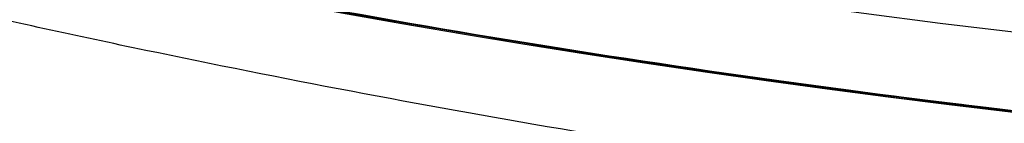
# Model space of a CAD drawing. Header units: millimetres. Extents: x -1649 to 240, y -242 to 238.
# Tile 400 of 656: x -4.213 to -2.415, y -22.277 to -22.088. Entities that reach past the tile are written whole.
import ezdxf

# ---------------------------------------------------------------- set-up
doc = ezdxf.new("R2010")
doc.units = ezdxf.units.MM
for name, color, linetype, true_color in [('BOMBILLA', 7, 'Continuous', 0xfff700), ('NEGRO', 7, 'Continuous', 0x292828), ('PANTALLA', 7, 'Continuous', 0xffffff)]:
    doc.layers.add(name, color=color, linetype=linetype, true_color=true_color)

# ---------------------------------------------------------------- blocks, each defined once
blk = doc.blocks.new('DOME M 29914')
at = {"layer": 'BOMBILLA', "extrusion": (0, 0, -1)}
blk.add_arc((-12.50152331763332, -0.01811837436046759, -330.6345638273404), 24.05871559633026, 180.8118392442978, 0.8118392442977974, dxfattribs=at)
at = {"layer": 'NEGRO', "extrusion": (0, 0, -1)}
for centre, radius, start, end in [((-12.49999999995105, -1.341600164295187e-10, -253.25), 211.4999999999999, 292.5907274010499, 112.5907273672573), ((-12.49999999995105, -1.341600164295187e-10, -253.5), 210, 329.857864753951, 149.8578647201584), ((-12.49999999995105, -1.341600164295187e-10, -253.25), 210.4999999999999, 292.5907274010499, 112.5907273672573), ((-12.49999999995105, -1.341600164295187e-10, -253.5), 206, 329.857864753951, 149.8578647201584), ((-12.49999999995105, -1.341600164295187e-10, -247), 199.5, 292.5907274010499, 112.5907273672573), ((-12.49999999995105, -1.341500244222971e-10, -258.5), 211.5, 292.590727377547, 112.5907273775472), ((-12.49999999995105, -1.341506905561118e-10, -248), 210.5, 292.590727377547, 112.5907273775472), ((-12.49999999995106, -1.341466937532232e-10, -258.4999999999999), 210.5, 292.5907273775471, 112.5907273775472), ((-12.49999999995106, -1.341513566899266e-10, -247.5), 199.5, 292.5907273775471, 112.5907273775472), ((-12.49999999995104, -1.341606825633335e-10, -259.5), 210, 329.8578647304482, 149.8578647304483), ((-12.49999999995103, -1.341431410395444e-10, -259.5), 206, 329.8578647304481, 149.8578647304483), ((-12.49999999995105, -1.341600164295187e-10, -253.25), 211.4999999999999, 112.5907273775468, 292.5907274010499), ((-12.49999999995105, -1.341950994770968e-10, -248), 211.5, 112.5907273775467, 292.5907273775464), ((-12.49999999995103, -1.341977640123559e-10, -258.4999999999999), 211.5, 112.5907273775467, 292.5907273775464), ((-12.49999999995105, -1.341600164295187e-10, -253.25), 210.4999999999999, 112.5907273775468, 292.5907274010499), ((-12.49999999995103, -1.341911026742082e-10, -258.5), 210.5, 112.5907273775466, 292.5907273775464), ((-12.49999999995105, -1.341600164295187e-10, -247), 199.5, 112.5907273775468, 292.5907274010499), ((-12.49999999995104, -1.341873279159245e-10, -247.5), 199.5, 112.5907273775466, 292.5907273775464), ((-12.49999999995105, -1.341600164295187e-10, -253.5), 210, 149.8578647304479, 329.857864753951), ((-12.49999999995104, -1.341280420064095e-10, -259.5), 210, 149.8578647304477, 329.8578647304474), ((-12.49999999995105, -1.341600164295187e-10, -253.5), 206, 149.8578647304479, 329.857864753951), ((-12.49999999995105, -1.341633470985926e-10, -259.5), 206, 149.8578647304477, 329.8578647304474), ((-12.49999999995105, -1.341600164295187e-10, -265.119279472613), 28.40000000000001, 60.27582303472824, 240.2758230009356), ((-12.49999999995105, -1.341569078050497e-10, -265.619279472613), 26.30000000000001, 60.27582301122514, 240.2758230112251), ((-12.49999999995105, -1.341600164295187e-10, -264.369279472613), 26.30000000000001, 60.27582303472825, 240.2758230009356), ((-12.49999999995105, -1.341582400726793e-10, -267.119279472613), 28.40000000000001, 60.27582301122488, 240.2758230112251), ((-12.49999999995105, -1.341600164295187e-10, -265.119279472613), 28.40000000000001, 240.2758230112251, 60.27582303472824), ((-12.49999999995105, -1.3417089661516e-10, -267.119279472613), 28.4, 240.2758230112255, 60.27582301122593), ((-12.49999999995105, -1.341600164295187e-10, -264.369279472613), 26.30000000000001, 240.2758230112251, 60.27582303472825), ((-12.49999999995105, -1.341686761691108e-10, -265.619279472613), 26.3, 240.2758230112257, 60.27582301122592), ((-12.49999999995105, -1.341682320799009e-10, -275.919279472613), 23.1, 240.2758230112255, 60.27582301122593), ((-12.49999999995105, -1.341582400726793e-10, -256.5), 26, 227.962105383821, 47.96210538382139), ((-12.4999999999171, -7.470535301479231e-11, -275.919279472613), 21.85790949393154, 240.2758230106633, 60.27582301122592), ((-12.49999999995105, -1.341600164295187e-10, -273.571862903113), 20.59548659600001, 259.7877403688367, 60.27582302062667), ((-12.49999999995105, -1.341600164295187e-10, -267.568868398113), 20.59548659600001, 260.1318514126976, 60.27582303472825), ((-12.49999999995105, -1.341600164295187e-10, -270.867860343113), 20.59548659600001, 240.2758230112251, 60.27582303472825), ((-12.49999999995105, -1.341631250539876e-10, -252.7), 21.75, 227.962105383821, 47.9621053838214), ((-12.49999999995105, -1.341640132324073e-10, -252.7), 20.95, 227.962105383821, 47.9621053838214), ((-12.49999999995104, -1.341553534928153e-10, -221), 20.94999999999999, 227.9621053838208, 47.9621053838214), ((-12.49999999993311, -1.141173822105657e-10, -281.3), 19.1499999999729, 227.9621053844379, 47.9621053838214), ((-12.49999999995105, -1.341600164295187e-10, -278.271747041), 19.85, 240.4672693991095, 34.66480464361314), ((-12.49999999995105, -1.341600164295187e-10, -275.271747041), 19.85, 240.4672693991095, 34.66480464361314), ((-12.49999999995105, -1.341600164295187e-10, -272.271747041), 19.85, 240.4672693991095, 34.66480464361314), ((-12.49999999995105, -1.341600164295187e-10, -269.271747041), 19.85, 240.4672693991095, 34.66480464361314), ((-12.49999999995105, -1.341600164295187e-10, -266.271747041), 19.85, 240.4672693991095, 34.66480464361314), ((-12.49999999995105, -1.341600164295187e-10, -263.271747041), 19.85, 240.4672693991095, 34.66480464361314), ((-12.49999999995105, -1.341600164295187e-10, -260.271747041), 19.85, 240.4672693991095, 34.66480464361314), ((-12.49999999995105, -1.341600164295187e-10, -257.271747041), 19.85, 240.4672693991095, 34.66480464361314), ((-12.49999999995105, -1.341600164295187e-10, -254.271747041), 19.85, 240.4672693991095, 34.66480464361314), ((-12.49999999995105, -1.341600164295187e-10, -251.271747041), 19.85, 240.4672693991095, 34.66480464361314), ((-12.49999999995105, -1.341600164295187e-10, -248.271747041), 19.85, 240.4672693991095, 34.66480464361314), ((-12.49999999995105, -1.341600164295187e-10, -245.271747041), 19.85, 240.4672693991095, 34.66480464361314), ((-12.49999999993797, -1.262969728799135e-10, -242.3), 19.85000000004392, 237.220322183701, 30.95717537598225), ((-12.49999999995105, -1.341600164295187e-10, -258.5), 32.49999999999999, 179.8578647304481, 359.8578647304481), ((-12.49999999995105, -1.341600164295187e-10, -257.5), 32.49999999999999, 179.8578647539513, 359.8578647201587), ((-12.49999999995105, -1.341600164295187e-10, -258.4999999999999), 20.25, 179.8578647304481, 359.8578647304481), ((-12.49999999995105, -1.341600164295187e-10, -242.9861459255), 19.85, 227.9621053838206, 308.5412627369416), ((-12.49999999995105, -1.341600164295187e-10, -271.519279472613), 23.10000000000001, 271.3777590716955, 317.1738869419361), ((-12.49999999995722, -1.265829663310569e-10, -274.9192794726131), 20.59548659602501, 240.2758230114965, 309.1348829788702)]:
    blk.add_arc(centre, radius, start, end, dxfattribs=at)
at = {"layer": 'NEGRO'}
for centre, radius, start, end in [((12.49999999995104, -1.341891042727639e-10, 248), 211.5, 67.4092726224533, 247.4092726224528), ((12.49999999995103, -1.341704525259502e-10, 246.5), 210, 67.4092726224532, 247.4092726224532), ((12.49999999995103, -1.341822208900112e-10, 247.5), 210, 67.40927262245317, 210.1421352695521), ((12.49999999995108, -1.341893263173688e-10, 247.5), 210.0000000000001, 67.40927262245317, 210.1421352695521), ((12.49999999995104, -1.341498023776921e-10, 247.5), 206, 30.14213526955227, 210.1421352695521), ((12.49999999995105, -1.341773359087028e-10, 246.5), 199.5, 67.40927262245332, 247.4092726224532), ((12.49999999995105, -1.341449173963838e-10, 248), 210.5, 247.4092726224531, 67.4092726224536), ((12.49999999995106, -1.341553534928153e-10, 246.5), 210, 247.4092726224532, 67.4092726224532), ((12.49999999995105, -1.34168010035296e-10, 246.5), 199.5, 247.4092726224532, 67.4092726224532), ((12.49999999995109, -1.341751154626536e-10, 247.5), 210, 247.4092726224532, 30.14213526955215), ((12.49999999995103, -1.341253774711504e-10, 247.5), 210.0000000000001, 247.4092726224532, 30.14213526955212), ((12.49999999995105, -1.341600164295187e-10, 247.5), 206, 210.1421352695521, 30.14213526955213), ((12.49999999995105, -1.341644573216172e-10, 263.1192794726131), 28.4, 299.7241769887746, 119.7241769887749), ((12.49999999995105, -1.341675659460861e-10, 263.1192794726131), 26.3, 299.7241769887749, 119.7241769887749), ((12.49999999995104, -1.341537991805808e-10, 263.119279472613), 28.40000000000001, 119.7241769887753, 299.7241769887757), ((12.49999999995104, -1.341571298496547e-10, 263.119279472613), 26.30000000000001, 119.7241769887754, 299.7241769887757), ((12.49999999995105, -1.341597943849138e-10, 255.7), 26, 132.0378946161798, 312.0378946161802), ((12.49999999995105, -1.341600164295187e-10, 256.1), 26, 132.0378946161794, 312.0378946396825), ((12.49999999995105, -1.341600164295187e-10, 269.359777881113), 21.85790949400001, 119.7241769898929, 299.724176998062), ((12.49999999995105, -1.341600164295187e-10, 272.359777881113), 21.85790949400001, 119.7241769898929, 299.724176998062), ((12.49999999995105, -1.341600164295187e-10, 274.513097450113), 21.85790949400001, 119.7241769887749, 286.8801097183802), ((12.49999999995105, -1.341617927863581e-10, 256.5), 24.75, 132.0378946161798, 312.0378946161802), ((12.49999999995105, -1.341622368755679e-10, 255.7), 24.75, 132.0378946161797, 312.0378946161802), ((12.49999999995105, -1.341604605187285e-10, 265.619279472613), 20.59548659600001, 119.7241769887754, 299.7241769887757), ((12.49999999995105, -1.341640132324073e-10, 221), 21.75, 132.0378946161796, 312.0378946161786), ((12.49999999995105, -1.341600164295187e-10, 236.85), 21.75, 132.0378946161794, 312.0378946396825), ((12.49999999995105, -1.341600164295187e-10, 236.85), 20.95, 132.0378946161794, 312.0378946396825), ((12.49999999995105, -1.341600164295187e-10, 256.5), 32.49999999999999, 180.1421352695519, 0.1421352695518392), ((12.49999999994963, -1.929703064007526e-10, 267.1192794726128), 23.09999999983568, 222.8261130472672, 268.6222409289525), ((12.49999999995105, -1.341600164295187e-10, 267.116502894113), 21.85790949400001, 254.7244295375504, 299.724177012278), ((12.50000000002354, -2.63922883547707e-10, 265.6192794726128), 21.85790949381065, 254.7244295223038, 299.2016926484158)]:
    blk.add_arc(centre, radius, start, end, dxfattribs=at)
for points, weights, degree in [([(93.57808880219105, 194.866481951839, 246.9393398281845), (-296.1548751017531, 357.0226595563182, 246.9393398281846), (-458.3110527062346, -32.71030434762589, 246.9393398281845), (-68.57808880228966, -194.8664819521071, 246.9393398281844)], [0.8164906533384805, 0.2721635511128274, 0.2721635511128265, 0.8164906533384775], 3), ([(93.3064566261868, 194.2136297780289, 247.6464466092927), (-295.1208029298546, 355.826543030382, 247.6464466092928), (-456.7337161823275, -32.60071652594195, 247.6464466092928), (-68.3064566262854, -194.213629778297, 247.6464466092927)], [0.8164906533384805, 0.2721635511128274, 0.2721635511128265, 0.8164906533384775], 3), ([(-68.57808880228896, -194.8664819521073, 246.9393398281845), (321.1548751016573, -357.0226595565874, 246.9393398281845), (483.3110527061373, 32.71030434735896, 246.9393398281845), (93.57808880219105, 194.866481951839, 246.9393398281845)], [0.8164906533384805, 0.2721635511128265, 0.2721635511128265, 0.8164906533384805], 3), ([(-68.3064566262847, -194.2136297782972, 247.6464466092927), (320.1208029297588, -355.8265430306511, 247.6464466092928), (481.7337161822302, 32.600716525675, 247.6464466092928), (93.3064566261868, 194.2136297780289, 247.6464466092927)], [0.8164906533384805, 0.2721635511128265, 0.2721635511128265, 0.8164906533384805], 3), ([(-2.652660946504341, 16.8063681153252, 254.821320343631), (-36.26539717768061, -13.49895377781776, 254.8213203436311), (-5.960075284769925, -47.11169000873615, 254.8213203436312), (27.65266094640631, -16.80636811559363, 254.8213203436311)], [0.8164906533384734, 0.2721635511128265, 0.2721635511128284, 0.816490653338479], 3), ([(-2.273865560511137, 16.38623235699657, 255.3870057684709), (-35.04633027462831, -13.1614987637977, 255.3870057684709), (-5.498599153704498, -45.93396347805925, 255.3870057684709), (27.27386556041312, -16.38623235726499, 255.3870057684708)], [0.816490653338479, 0.2721635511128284, 0.2721635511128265, 0.8164906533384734], 3), ([(-1.573958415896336, 15.60993985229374, 219.2322330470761), (-32.79383812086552, -12.53797697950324, 219.2322330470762), (-4.645921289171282, -43.75785668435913, 219.2322330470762), (26.57395841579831, -15.60993985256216, 219.2322330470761)], [0.816490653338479, 0.2721635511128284, 0.2721635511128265, 0.8164906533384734], 3), ([(-1.195163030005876, 15.18980409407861, 219.7979184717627), (-31.57477121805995, -12.20052196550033, 219.7979184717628), (-4.184445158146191, -42.58013015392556, 219.7979184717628), (26.19516302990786, -15.18980409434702, 219.7979184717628)], [0.8164906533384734, 0.2721635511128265, 0.2721635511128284, 0.816490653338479], 3), ([(22.71176041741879, -17.88558126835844, 266.495201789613), (15.30335626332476, -22.11540456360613, 266.295153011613), (7.073876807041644, -19.86784475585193, 266.1157943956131)], [0.949183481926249, 0.900100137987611, 1], 2), ([(7.073876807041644, -19.86784475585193, 267.361111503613), (15.30335626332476, -22.11540456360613, 267.5404701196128), (22.71176041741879, -17.88558126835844, 267.740518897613)], [1, 0.900100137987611, 0.949183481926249], 2), ([(23.33770145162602, -18.98189755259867, 268.595866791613), (15.47519105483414, -23.47099249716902, 268.3958180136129), (6.741276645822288, -21.08566605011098, 268.216459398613)], [0.949183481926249, 0.900100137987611, 1], 2)]:
    blk.add_rational_spline(points, weights, degree=degree, dxfattribs=at)
for points, weights, knots in [([(6.907576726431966, -20.47675540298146, 267.788785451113), (18.72983697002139, -23.70554248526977, 268.038785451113), (27.43717872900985, -15.08155832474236, 268.288785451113), (36.14452048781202, -6.457574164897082, 268.538785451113), (33.02960200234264, 5.39519707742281, 268.788785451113), (29.91468351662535, 17.24796832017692, 269.038785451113), (18.09242327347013, 20.47675540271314, 269.288785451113), (6.270163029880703, 23.70554248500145, 269.538785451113), (-2.437178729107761, 15.08155832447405, 269.788785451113), (-11.14452048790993, 6.457574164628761, 270.038785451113), (-8.029602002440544, -5.39519707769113, 270.288785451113), (-4.914683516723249, -17.24796832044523, 270.538785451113), (6.907576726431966, -20.47675540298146, 270.788785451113), (18.72983697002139, -23.70554248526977, 271.038785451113), (27.43717872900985, -15.08155832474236, 271.288785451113), (36.14452048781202, -6.457574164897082, 271.538785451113), (33.02960200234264, 5.39519707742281, 271.788785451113), (29.91468351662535, 17.24796832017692, 272.038785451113), (18.09242327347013, 20.47675540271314, 272.288785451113), (6.270163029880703, 23.70554248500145, 272.538785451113), (-2.437178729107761, 15.08155832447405, 272.788785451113), (-11.14452048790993, 6.457574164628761, 273.038785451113), (-8.029602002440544, -5.39519707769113, 273.288785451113), (-4.914683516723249, -17.24796832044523, 273.538785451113), (6.907576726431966, -20.47675540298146, 273.788785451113), (18.72983697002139, -23.70554248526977, 274.038785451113), (27.43717872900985, -15.08155832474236, 274.288785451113), (36.14452048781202, -6.457574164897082, 274.538785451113), (33.02960200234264, 5.39519707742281, 274.788785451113), (29.91468351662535, 17.24796832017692, 275.038785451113), (18.09242327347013, 20.47675540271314, 275.288785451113), (12.34638650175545, 22.04606016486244, 275.4102942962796), (6.622775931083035, 20.39683669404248, 275.5505617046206)], [1, 0.866025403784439, 1, 0.866025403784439, 1, 0.866025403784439, 1, 0.866025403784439, 1, 0.866025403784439, 1, 0.866025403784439, 1, 0.866025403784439, 1, 0.866025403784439, 1, 0.866025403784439, 1, 0.866025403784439, 1, 0.866025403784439, 1, 0.866025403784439, 1, 0.866025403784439, 1, 0.866025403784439, 1, 0.866025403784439, 1, 0.9300682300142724, 0.9331421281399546], [0, 0, 0, 0.0416666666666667, 0.0416666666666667, 0.0833333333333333, 0.0833333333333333, 0.125, 0.125, 0.166666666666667, 0.166666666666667, 0.208333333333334, 0.208333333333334, 0.25, 0.25, 0.291666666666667, 0.291666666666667, 0.333333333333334, 0.333333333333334, 0.375, 0.375, 0.416666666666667, 0.416666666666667, 0.458333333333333, 0.458333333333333, 0.5, 0.5, 0.541666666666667, 0.541666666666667, 0.583333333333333, 0.583333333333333, 0.625, 0.625, 0.646749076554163, 0.646749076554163, 0.646749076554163]), ([(6.907576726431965, -20.47675540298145, 265.680037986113), (18.72983697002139, -23.70554248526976, 265.930037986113), (27.43717872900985, -15.08155832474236, 266.180037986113), (36.14452048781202, -6.457574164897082, 266.430037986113), (33.02960200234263, 5.395197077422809, 266.680037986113), (29.91468351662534, 17.24796832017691, 266.930037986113), (18.09242327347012, 20.47675540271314, 267.180037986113), (6.270163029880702, 23.70554248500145, 267.430037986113), (-2.437178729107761, 15.08155832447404, 267.680037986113), (-11.14452048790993, 6.457574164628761, 267.9300379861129), (-8.029602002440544, -5.39519707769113, 268.180037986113), (-4.914683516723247, -17.24796832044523, 268.430037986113), (6.907576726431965, -20.47675540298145, 268.680037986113), (18.72983697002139, -23.70554248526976, 268.930037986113), (27.43717872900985, -15.08155832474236, 269.180037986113), (36.14452048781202, -6.457574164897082, 269.430037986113), (33.02960200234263, 5.395197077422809, 269.680037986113), (29.91468351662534, 17.24796832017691, 269.930037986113), (18.09242327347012, 20.47675540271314, 270.180037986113), (6.270163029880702, 23.70554248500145, 270.430037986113), (-2.437178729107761, 15.08155832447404, 270.680037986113), (-11.14452048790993, 6.457574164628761, 270.9300379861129), (-8.029602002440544, -5.39519707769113, 271.180037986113), (-4.914683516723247, -17.24796832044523, 271.430037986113), (6.907576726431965, -20.47675540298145, 271.680037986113), (18.72983697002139, -23.70554248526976, 271.930037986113), (27.43717872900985, -15.08155832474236, 272.180037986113), (36.14452048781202, -6.457574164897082, 272.430037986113), (33.02960200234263, 5.395197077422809, 272.680037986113), (29.91468351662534, 17.24796832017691, 272.930037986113), (18.09242327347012, 20.47675540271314, 273.180037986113), (6.270163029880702, 23.70554248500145, 273.430037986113), (-2.437178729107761, 15.08155832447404, 273.680037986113), (-11.14452048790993, 6.457574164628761, 273.9300379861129), (-8.029602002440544, -5.39519707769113, 274.180037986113), (-4.914683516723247, -17.24796832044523, 274.430037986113), (6.907576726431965, -20.47675540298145, 274.680037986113), (18.72983697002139, -23.70554248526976, 274.930037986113), (27.43717872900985, -15.08155832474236, 275.180037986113), (33.52303629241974, -9.053962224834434, 275.3547714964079), (33.72102674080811, -0.4906464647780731, 275.5505846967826)], [1, 0.866025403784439, 1, 0.866025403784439, 1, 0.866025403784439, 1, 0.866025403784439, 1, 0.866025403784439, 1, 0.866025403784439, 1, 0.866025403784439, 1, 0.866025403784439, 1, 0.866025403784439, 1, 0.866025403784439, 1, 0.866025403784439, 1, 0.866025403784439, 1, 0.866025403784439, 1, 0.866025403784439, 1, 0.866025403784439, 1, 0.866025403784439, 1, 0.866025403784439, 1, 0.866025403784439, 1, 0.866025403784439, 1, 0.9024248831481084, 0.946979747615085], [0, 0, 0, 0.0416666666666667, 0.0416666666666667, 0.0833333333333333, 0.0833333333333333, 0.125, 0.125, 0.166666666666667, 0.166666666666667, 0.208333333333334, 0.208333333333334, 0.25, 0.25, 0.291666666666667, 0.291666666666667, 0.333333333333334, 0.333333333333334, 0.375, 0.375, 0.416666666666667, 0.416666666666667, 0.458333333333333, 0.458333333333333, 0.5, 0.5, 0.541666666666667, 0.541666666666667, 0.583333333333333, 0.583333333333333, 0.625, 0.625, 0.666666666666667, 0.666666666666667, 0.708333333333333, 0.708333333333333, 0.75, 0.75, 0.791666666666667, 0.791666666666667, 0.8220129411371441, 0.8220129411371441, 0.8220129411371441]), ([(23.33770145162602, -18.98189755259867, 274.5958667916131), (15.47519105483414, -23.47099249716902, 274.395818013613), (6.74127664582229, -21.08566605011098, 274.216459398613), (-5.432538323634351, -17.76086557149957, 273.9664593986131), (-8.640084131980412, -5.555632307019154, 273.716459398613), (-11.84762994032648, 6.649600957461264, 273.466459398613), (-2.881360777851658, 15.53003374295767, 273.216459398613), (-0.8367582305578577, 17.55506279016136, 273.159451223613), (1.662298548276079, 18.98189755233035, 273.095866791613)], [0.94918348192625, 0.900100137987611, 1, 0.866025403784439, 1, 0.866025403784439, 1, 0.965925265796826, 0.949183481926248], [3.772535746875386, 3.772535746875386, 3.772535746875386, 3.803605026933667, 3.803605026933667, 3.845271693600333, 3.845271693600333, 3.886938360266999, 3.886938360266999, 3.897535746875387, 3.897535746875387, 3.897535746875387]), ([(23.33770145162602, -18.98189755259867, 271.595866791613), (15.47519105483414, -23.47099249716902, 271.3958180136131), (6.74127664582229, -21.08566605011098, 271.216459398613), (-5.432538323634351, -17.76086557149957, 270.9664593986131), (-8.640084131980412, -5.555632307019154, 270.716459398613), (-11.84762994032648, 6.649600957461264, 270.4664593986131), (-2.881360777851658, 15.53003374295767, 270.216459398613), (-0.8367582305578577, 17.55506279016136, 270.159451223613), (1.662298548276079, 18.98189755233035, 270.095866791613)], [0.94918348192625, 0.900100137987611, 1, 0.866025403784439, 1, 0.866025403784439, 1, 0.965925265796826, 0.949183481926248], [4.022535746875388, 4.022535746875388, 4.022535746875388, 4.053605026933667, 4.053605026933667, 4.095271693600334, 4.095271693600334, 4.136938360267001, 4.136938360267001, 4.147535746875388, 4.147535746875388, 4.147535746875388]), ([(1.662298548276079, 18.98189755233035, 267.123688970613), (-0.8367582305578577, 17.55506279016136, 267.187273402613), (-2.881360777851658, 15.53003374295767, 267.244281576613), (-11.84762994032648, 6.649600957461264, 267.494281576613), (-8.640084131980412, -5.555632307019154, 267.744281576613), (-5.432538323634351, -17.76086557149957, 267.9942815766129), (6.74127664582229, -21.08566605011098, 268.244281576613), (15.47519105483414, -23.47099249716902, 268.4236401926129), (23.33770145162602, -18.98189755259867, 268.623688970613)], [0.949183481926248, 0.965925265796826, 1, 0.866025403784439, 1, 0.866025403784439, 1, 0.900100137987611, 0.949183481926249], [0.156069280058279, 0.156069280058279, 0.156069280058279, 0.166666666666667, 0.166666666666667, 0.208333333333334, 0.208333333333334, 0.25, 0.25, 0.281069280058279, 0.281069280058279, 0.281069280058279]), ([(1.662298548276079, 18.98189755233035, 270.123688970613), (-0.8367582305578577, 17.55506279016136, 270.1872734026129), (-2.881360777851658, 15.53003374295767, 270.244281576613), (-11.84762994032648, 6.649600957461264, 270.4942815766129), (-8.640084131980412, -5.555632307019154, 270.744281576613), (-5.432538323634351, -17.76086557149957, 270.9942815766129), (6.74127664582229, -21.08566605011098, 271.244281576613), (15.47519105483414, -23.47099249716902, 271.4236401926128), (23.33770145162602, -18.98189755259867, 271.623688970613)], [0.949183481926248, 0.965925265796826, 1, 0.866025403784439, 1, 0.866025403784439, 1, 0.900100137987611, 0.94918348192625], [0.406069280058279, 0.406069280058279, 0.406069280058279, 0.416666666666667, 0.416666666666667, 0.458333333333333, 0.458333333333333, 0.5, 0.5, 0.53106928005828, 0.53106928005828, 0.53106928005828]), ([(1.662298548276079, 18.98189755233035, 273.123688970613), (-0.8367582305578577, 17.55506279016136, 273.1872734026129), (-2.881360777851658, 15.53003374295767, 273.244281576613), (-11.84762994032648, 6.649600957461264, 273.494281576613), (-8.640084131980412, -5.555632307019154, 273.744281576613), (-5.432538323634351, -17.76086557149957, 273.994281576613), (6.74127664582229, -21.08566605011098, 274.244281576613), (15.47519105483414, -23.47099249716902, 274.4236401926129), (23.33770145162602, -18.98189755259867, 274.623688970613)], [0.949183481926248, 0.965925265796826, 1, 0.866025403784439, 1, 0.866025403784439, 1, 0.900100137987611, 0.94918348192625], [0.656069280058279, 0.656069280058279, 0.656069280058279, 0.666666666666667, 0.666666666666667, 0.708333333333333, 0.708333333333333, 0.75, 0.75, 0.78106928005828, 0.78106928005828, 0.78106928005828]), ([(22.71176041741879, -17.88558126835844, 272.4952017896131), (15.30335626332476, -22.11540456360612, 272.2951530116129), (7.073876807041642, -19.86784475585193, 272.1157943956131), (-4.396828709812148, -16.7350710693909, 271.865794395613), (-7.419119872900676, -5.234761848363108, 271.6157943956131), (-10.44141103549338, 6.265547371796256, 271.365794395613), (-1.992996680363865, 14.63308290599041, 271.1157943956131), (-0.06648196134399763, 16.5411546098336, 271.058786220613), (2.288239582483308, 17.88558126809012, 270.995201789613)], [0.949183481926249, 0.900100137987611, 1, 0.866025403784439, 1, 0.866025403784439, 1, 0.965925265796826, 0.949183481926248], [1.281069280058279, 1.281069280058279, 1.281069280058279, 1.312138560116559, 1.312138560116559, 1.353805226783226, 1.353805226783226, 1.395471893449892, 1.395471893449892, 1.40606928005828, 1.40606928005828, 1.40606928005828]), ([(22.71176041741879, -17.88558126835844, 269.495201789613), (15.30335626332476, -22.11540456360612, 269.295153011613), (7.073876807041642, -19.86784475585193, 269.1157943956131), (-4.396828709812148, -16.7350710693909, 268.865794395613), (-7.419119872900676, -5.234761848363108, 268.6157943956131), (-10.44141103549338, 6.265547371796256, 268.365794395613), (-1.992996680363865, 14.63308290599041, 268.1157943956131), (-0.06648196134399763, 16.5411546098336, 268.0587862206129), (2.288239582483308, 17.88558126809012, 267.9952017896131)], [0.949183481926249, 0.900100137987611, 1, 0.866025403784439, 1, 0.866025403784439, 1, 0.965925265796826, 0.949183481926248], [6.203731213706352, 6.203731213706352, 6.203731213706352, 6.234800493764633, 6.234800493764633, 6.2764671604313, 6.2764671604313, 6.318133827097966, 6.318133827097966, 6.328731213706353, 6.328731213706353, 6.328731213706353]), ([(2.288239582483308, 17.88558126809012, 269.240518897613), (-0.06648196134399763, 16.5411546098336, 269.3041033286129), (-1.992996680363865, 14.63308290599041, 269.3611115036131), (-10.44141103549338, 6.265547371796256, 269.611111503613), (-7.419119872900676, -5.234761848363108, 269.8611115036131), (-4.396828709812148, -16.7350710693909, 270.111111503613), (7.073876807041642, -19.86784475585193, 270.3611115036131), (15.30335626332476, -22.11540456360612, 270.5404701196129), (22.71176041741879, -17.88558126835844, 270.740518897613)], [0.949183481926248, 0.965925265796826, 1, 0.866025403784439, 1, 0.866025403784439, 1, 0.900100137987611, 0.949183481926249], [1.187138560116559, 1.187138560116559, 1.187138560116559, 1.197735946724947, 1.197735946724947, 1.239402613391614, 1.239402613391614, 1.28106928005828, 1.28106928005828, 1.312138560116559, 1.312138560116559, 1.312138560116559]), ([(2.288239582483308, 17.88558126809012, 272.2405188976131), (-0.06648196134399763, 16.5411546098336, 272.3041033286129), (-1.992996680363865, 14.63308290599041, 272.3611115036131), (-10.44141103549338, 6.265547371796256, 272.611111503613), (-7.419119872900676, -5.234761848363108, 272.8611115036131), (-4.396828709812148, -16.7350710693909, 273.111111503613), (7.073876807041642, -19.86784475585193, 273.3611115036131), (15.30335626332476, -22.11540456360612, 273.540470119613), (22.71176041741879, -17.88558126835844, 273.740518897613)], [0.949183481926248, 0.965925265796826, 1, 0.866025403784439, 1, 0.866025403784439, 1, 0.900100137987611, 0.949183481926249], [1.437138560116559, 1.437138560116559, 1.437138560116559, 1.447735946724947, 1.447735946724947, 1.489402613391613, 1.489402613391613, 1.53106928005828, 1.53106928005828, 1.56213856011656, 1.56213856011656, 1.56213856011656])]:
    blk.add_rational_spline(points, weights, degree=2, knots=knots, dxfattribs=at)
for points in [[(9.937286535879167, -12.43874992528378, 0.5000000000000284), (-74.51379623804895, -158.7123160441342, 0.5)], [(9.937286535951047, -12.43874992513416, 13), (-74.51379623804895, -158.7123160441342, 13)], [(9.937286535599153, -12.4387499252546, 25.5), (-73.01379623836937, -156.1142398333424, 25.49999999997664)]]:
    blk.add_open_spline(points, degree=1, dxfattribs=at)
for points, knots in [([(22.88069400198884, -18.18146319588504, 275.2599914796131), (22.37034527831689, -18.46368268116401, 275.2520334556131), (21.64882388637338, -18.83872435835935, 275.240781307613), (20.20725946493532, -19.42873560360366, 275.218961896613), (19.66677423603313, -19.62924196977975, 275.210865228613), (18.76198188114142, -19.91478353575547, 275.197484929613), (18.44472608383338, -20.00737719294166, 275.192818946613), (17.94509204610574, -20.1393129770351, 275.185511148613), (17.77459116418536, -20.18212932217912, 275.183023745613), (17.42566318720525, -20.26488805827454, 275.1779459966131), (17.22590366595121, -20.30930058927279, 275.1750466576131), (15.77642545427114, -20.61303677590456, 275.154051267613), (14.60160690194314, -20.73330595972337, 275.137496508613), (13.046242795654, -20.79132946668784, 275.115826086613), (12.56185365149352, -20.79010295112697, 275.109129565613), (11.88800167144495, -20.76828234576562, 275.099875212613), (11.67215687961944, -20.75766359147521, 275.096922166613), (11.36162959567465, -20.7379353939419, 275.0926902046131), (11.20967482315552, -20.72711976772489, 275.090623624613), (11.0626894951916, -20.71509136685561, 275.088631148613), (10.96580372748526, -20.7068257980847, 275.087319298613), (10.93930633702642, -20.70454375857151, 275.086960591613), (10.32072164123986, -20.6474650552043, 275.078604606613), (9.78822979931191, -20.57632055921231, 275.0714852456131), (9.01713831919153, -20.4445726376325, 275.061268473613), (8.76470717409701, -20.39648237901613, 275.057939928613), (8.393089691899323, -20.31875801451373, 275.0530626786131), (8.209037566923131, -20.27849829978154, 275.050652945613), (7.99740560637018, -20.22922685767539, 275.047892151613), (7.892365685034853, -20.204033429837, 275.046524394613), (7.847515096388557, -20.19311863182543, 275.045940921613), (7.817651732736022, -20.18581617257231, 275.045552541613), (7.815416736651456, -20.18528184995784, 275.045523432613), (6.905513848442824, -19.96065344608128, 275.033697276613), (6.226958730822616, -19.7343698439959, 275.024662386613), (5.493012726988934, -19.47012648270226, 275.014759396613), (5.295630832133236, -19.39402795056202, 275.012066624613), (5.068156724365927, -19.30413569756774, 275.008939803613), (5.003772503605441, -19.27818281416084, 275.008049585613), (4.924151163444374, -19.24577894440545, 275.006942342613), (4.888580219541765, -19.23120554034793, 275.006445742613), (4.859339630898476, -19.21914489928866, 275.006034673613), (4.841250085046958, -19.21166889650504, 275.0057796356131), (4.849641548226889, -19.21515640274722, 275.0058992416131), (3.265202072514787, -18.55775271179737, 274.983400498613), (1.399761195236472, -17.56557525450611, 274.9546426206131), (-0.4988035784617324, -15.97514236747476, 274.919279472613)], [0, 0, 0, 0, 0.124999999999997, 0.124999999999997, 0.187499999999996, 0.187499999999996, 0.218749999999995, 0.218749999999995, 0.234374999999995, 0.234374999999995, 0.249999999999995, 0.249999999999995, 0.374999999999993, 0.374999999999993, 0.437499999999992, 0.437499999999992, 0.468749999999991, 0.468749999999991, 0.484374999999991, 0.49218749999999, 0.49218749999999, 0.49999999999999, 0.49999999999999, 0.562499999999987, 0.562499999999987, 0.593749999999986, 0.593749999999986, 0.609374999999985, 0.617187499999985, 0.621093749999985, 0.623046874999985, 0.623046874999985, 0.624999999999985, 0.624999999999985, 0.687499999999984, 0.687499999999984, 0.718749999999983, 0.718749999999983, 0.734374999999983, 0.734374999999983, 0.742187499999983, 0.746093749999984, 0.746093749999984, 0.749999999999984, 0.749999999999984, 1, 1, 1, 1]), ([(23.16415594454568, -19.07993672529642, 265.619279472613), (20.67601455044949, -20.36768876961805, 265.619279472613), (17.96082097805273, -21.16122391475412, 265.619279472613), (13.77080105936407, -21.54227967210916, 265.619279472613), (12.39188979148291, -21.53378631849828, 265.619279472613), (9.617360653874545, -21.25052577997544, 265.619279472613), (8.231057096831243, -20.97237669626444, 265.619279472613), (6.884389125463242, -20.56165720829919, 265.619279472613)], [-6.623305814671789, -6.623305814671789, -6.623305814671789, -6.623305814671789, -6.123305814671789, -6.123305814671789, -5.873305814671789, -5.873305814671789, -5.623305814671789, -5.623305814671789, -5.623305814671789, -5.623305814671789])]:
    blk.add_open_spline(points, degree=3, knots=knots, dxfattribs=at)
at = {"layer": 'PANTALLA', "extrusion": (0, 0, -1)}
for radius in [210, 206]:
    blk.add_arc((-12.49999999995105, -1.341611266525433e-10, -259.5), radius, 59.85786473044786, 239.8578647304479, dxfattribs=at)
at = {"layer": 'PANTALLA'}
for radius in [210, 206]:
    blk.add_arc((12.49999999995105, -1.341600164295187e-10, 259.5), radius, 120.1421352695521, 300.1421352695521, dxfattribs=at)
at = {"layer": 'PANTALLA', "extrusion": (0.864782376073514, 0.5021468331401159, 3.049165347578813e-17)}
for radius in [210, 206]:
    blk.add_arc((-6.276835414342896, 259.5, 10.80977970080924), radius, 0, 180, dxfattribs=at)
at = {"layer": 'PANTALLA', "extrusion": (0.502146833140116, -0.864782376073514, 0)}
for centre, radius, start in [((10.80977970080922, 259.5000000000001, 6.276835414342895), 210, 358.5434189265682), ((10.80977970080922, 259.5000000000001, 6.276835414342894), 206, 358.5151295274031)]:
    blk.add_arc(centre, radius, start, 180, dxfattribs=at)
at = {"layer": 'PANTALLA'}
for points, knots in [([(-152.2349515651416, 130.1303219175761, 254.1619244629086), (-148.4311605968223, 134.9456279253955, 254.1619244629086), (-144.4180670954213, 139.5918377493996, 254.1619244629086), (-135.9963979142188, 148.5192942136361, 254.1619244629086), (-131.5918717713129, 152.7962481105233, 254.1619244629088), (-124.7138543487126, 158.9127901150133, 254.1619244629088), (-122.3769522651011, 160.9009771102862, 254.1619244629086), (-117.6176894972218, 164.7734917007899, 254.1619244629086), (-115.1959005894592, 166.6573540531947, 254.1619244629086), (-111.5026355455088, 169.4024914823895, 254.1619244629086), (-110.2615802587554, 170.3039992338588, 254.1619244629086), (-107.7599337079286, 172.0796504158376, 254.1619244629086), (-106.4994175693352, 172.9537405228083, 254.1619244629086), (-103.9594537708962, 174.6741348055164, 254.1619244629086), (-102.6800823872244, 175.520387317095, 254.1619244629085), (-100.7472989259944, 176.7686126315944, 254.1619244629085), (-100.1007342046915, 177.1811721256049, 254.1619244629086), (-98.8032001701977, 177.9991313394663, 254.1619244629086), (-98.15215282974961, 178.4045800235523, 254.1619244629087), (-97.49894991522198, 178.806420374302, 254.1619244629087), (-96.74110677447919, 179.2726337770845, 254.1619244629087), (-95.98024954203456, 179.7340592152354, 254.1619244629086), (-94.45285327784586, 180.6471250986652, 254.1619244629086), (-93.68619060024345, 181.0988390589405, 254.1619244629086), (-92.91676112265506, 181.5456180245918, 254.1619244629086), (-92.14730831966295, 181.9924105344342, 254.1619244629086), (-91.37496414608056, 182.4343399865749, 254.1619244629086), (-89.82484464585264, 183.3082725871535, 254.1619244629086), (-89.04694384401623, 183.7403460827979, 254.1619244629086), (-88.2664026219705, 184.1674158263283, 254.1619244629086), (-87.59360014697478, 184.5355367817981, 254.1619244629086), (-86.91874742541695, 184.8999885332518, 254.1619244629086), (-85.56516968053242, 185.6214309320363, 254.1619244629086), (-84.88636327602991, 185.9784647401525, 254.1619244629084), (-82.84422539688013, 187.0383287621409, 254.1619244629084), (-81.47507822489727, 187.7299720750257, 254.1619244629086), (-78.72187086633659, 189.0831246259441, 254.1619244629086), (-77.33789335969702, 189.7445932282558, 254.1619244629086), (-74.55568938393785, 191.0370767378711, 254.1619244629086), (-73.15754646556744, 191.6680528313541, 254.1619244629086), (-68.94266623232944, 193.5148800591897, 254.1619244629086), (-66.1060665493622, 194.6843676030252, 254.1619244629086), (-60.38365236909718, 196.8981714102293, 254.1619244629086), (-57.49852536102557, 197.9422217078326, 254.1619244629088), (-48.77692298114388, 200.883796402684, 254.1619244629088), (-42.87909702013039, 202.5890336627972, 254.1619244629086), (-30.95104446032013, 205.4779007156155, 254.1619244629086), (-24.92655343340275, 206.6601414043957, 254.1619244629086), (-18.85895380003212, 207.5767833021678, 254.1619244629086), (-11.78366055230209, 208.6456590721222, 254.1619244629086), (-4.65834489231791, 209.3520919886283, 254.1619244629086), (9.636526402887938, 210.0345393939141, 254.1619244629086), (16.79673406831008, 210.0101076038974, 254.1619244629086), (38.24090065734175, 208.8396227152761, 254.1619244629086), (52.42274021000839, 206.5980561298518, 254.1619244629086), (66.26563000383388, 202.9304363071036, 254.1619244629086), (80.09839053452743, 199.2655001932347, 254.1619244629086), (93.52017523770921, 194.1958114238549, 254.1619244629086), (112.7181359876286, 184.6048689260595, 254.1619244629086), (118.9472309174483, 181.0845643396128, 254.1619244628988), (131.0218246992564, 173.4220559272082, 254.1619244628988), (136.8594390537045, 169.2848555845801, 254.1619244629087), (142.474544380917, 164.8578865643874, 254.1619244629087), (152.8431851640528, 156.6832132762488, 254.1619244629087), (162.4174956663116, 147.5485799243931, 254.1619244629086), (179.722944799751, 127.6022165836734, 254.1619244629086), (187.4154922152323, 116.8349670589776, 254.1619244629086), (194.0456180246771, 105.416761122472, 254.1619244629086), (200.6757438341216, 93.99855518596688, 254.1619244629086), (206.2138776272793, 81.98031812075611, 254.1619244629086), (214.9589424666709, 57.06325928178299, 254.1619244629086), (218.1463719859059, 44.22000264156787, 254.1619244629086), (220.1063333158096, 31.16272319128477, 254.1619244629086), (221.167744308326, 24.09159391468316, 254.1619244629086), (221.8671954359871, 16.9708540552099, 254.1619244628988), (222.5367079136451, 2.68584081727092, 254.1619244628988), (222.5063320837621, -4.469104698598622, 254.1619244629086), (221.3196483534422, -25.89664904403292, 254.1619244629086), (219.0695100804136, -40.06643826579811, 254.1619244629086), (215.3956309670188, -53.89682628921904, 254.1619244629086), (211.7190615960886, -67.73734183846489, 254.1619244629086), (206.6359550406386, -81.16534323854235, 254.1619244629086), (197.0227043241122, -100.369710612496, 254.1619244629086), (193.4946289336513, -106.6004292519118, 254.1619244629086), (185.8159999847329, -118.6771729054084, 254.1619244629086), (181.6704677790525, -124.5153004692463, 254.1619244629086), (177.2349515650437, -130.1303219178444, 254.1619244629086), (173.4311605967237, -134.9456279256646, 254.1619244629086), (169.4180670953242, -139.5918377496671, 254.1619244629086), (160.9963979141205, -148.5192942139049, 254.1619244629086), (156.5918717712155, -152.7962481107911, 254.1619244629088), (149.7138543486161, -158.9127901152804, 254.1619244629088), (147.3769522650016, -160.9009771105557, 254.1619244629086), (142.6176894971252, -164.7734917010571, 254.1619244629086), (140.1959005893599, -166.6573540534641, 254.1619244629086), (136.5026355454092, -169.4024914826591, 254.1619244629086), (135.2615802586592, -170.3039992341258, 254.1619244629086), (132.7599337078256, -172.0796504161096, 254.1619244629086), (131.4994175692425, -172.9537405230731, 254.1619244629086), (128.9594537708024, -174.6741348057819, 254.1619244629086), (127.6800823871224, -175.520387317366, 254.1619244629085), (125.7472989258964, -176.7686126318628, 254.1619244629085), (125.1007342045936, -177.1811721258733, 254.1619244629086), (123.8032001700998, -177.9991313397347, 254.1619244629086), (123.1521528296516, -178.4045800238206, 254.1619244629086), (122.498949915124, -178.8064203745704, 254.1619244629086), (121.7411067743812, -179.2726337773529, 254.1619244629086), (120.9802495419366, -179.7340592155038, 254.1619244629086), (119.4528532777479, -180.6471250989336, 254.1619244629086), (118.6861906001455, -181.0988390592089, 254.1619244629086), (117.9167611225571, -181.5456180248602, 254.1619244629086), (117.147308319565, -181.9924105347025, 254.1619244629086), (116.3749641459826, -182.4343399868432, 254.1619244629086), (114.8248446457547, -183.3082725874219, 254.1619244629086), (114.0469438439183, -183.7403460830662, 254.1619244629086), (113.2664026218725, -184.1674158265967, 254.1619244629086), (112.5936001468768, -184.5355367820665, 254.1619244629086), (111.918747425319, -184.8999885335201, 254.1619244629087), (110.5651696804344, -185.6214309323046, 254.1619244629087), (109.8863632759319, -185.9784647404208, 254.1619244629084), (107.8442253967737, -187.0383287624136, 254.1619244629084), (106.4750782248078, -187.7299720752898, 254.1619244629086), (103.7218708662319, -189.0831246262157, 254.1619244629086), (102.3378933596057, -189.744593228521, 254.1619244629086), (99.55568938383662, -191.037076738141, 254.1619244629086), (98.15754646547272, -191.6680528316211, 254.1619244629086), (93.94266623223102, -193.5148800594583, 254.1619244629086), (91.10606654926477, -194.6843676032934, 254.1619244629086), (85.38365236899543, -196.8981714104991, 254.1619244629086), (82.49852536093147, -197.9422217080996, 254.1619244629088), (73.7769229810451, -200.8837964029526, 254.1619244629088), (67.8790970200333, -202.5890336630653, 254.1619244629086), (55.9510444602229, -205.4779007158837, 254.1619244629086), (49.92655343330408, -206.6601414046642, 254.1619244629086), (43.85895379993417, -207.5767833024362, 254.1619244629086), (36.78366055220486, -208.6456590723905, 254.1619244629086), (29.65834489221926, -209.3520919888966, 254.1619244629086), (15.36347359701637, -210.0345393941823, 254.1619244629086), (8.20326593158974, -210.0101076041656, 254.1619244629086), (-13.24090065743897, -208.8396227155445, 254.1619244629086), (-27.4227402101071, -206.5980561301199, 254.1619244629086), (-41.26563000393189, -202.9304363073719, 254.1619244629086), (-55.0983905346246, -199.2655001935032, 254.1619244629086), (-68.52017523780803, -194.1958114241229, 254.1619244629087), (-87.71813598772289, -184.6048689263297, 254.1619244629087), (-93.94723091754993, -181.0845643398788, 254.1619244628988), (-106.0218246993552, -173.422055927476, 254.1619244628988), (-111.8594390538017, -169.284855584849, 254.1619244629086), (-117.474544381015, -164.8578865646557, 254.1619244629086), (-127.8431851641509, -156.683213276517, 254.1619244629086), (-137.4174956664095, -147.5485799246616, 254.1619244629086), (-154.7229447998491, -127.6022165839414, 254.1619244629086), (-162.4154922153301, -116.8349670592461, 254.1619244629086), (-169.045618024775, -105.4167611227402, 254.1619244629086), (-175.6757438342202, -93.99855518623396, 254.1619244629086), (-181.2138776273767, -81.98031812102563, 254.1619244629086), (-189.9589424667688, -57.06325928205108, 254.1619244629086), (-193.1463719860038, -44.22000264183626, 254.1619244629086), (-195.1063333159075, -31.16272319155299, 254.1619244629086), (-196.1677443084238, -24.09159391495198, 254.1619244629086), (-196.8671954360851, -16.97085405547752, 254.1619244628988), (-197.5367079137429, -2.685840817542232, 254.1619244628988), (-197.5063320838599, 4.469104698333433, 254.1619244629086), (-196.3196483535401, 25.89664904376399, 254.1619244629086), (-194.0695100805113, 40.06643826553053, 254.1619244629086), (-190.3956309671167, 53.8968262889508, 254.1619244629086), (-186.7190615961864, 67.7373418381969, 254.1619244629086), (-181.6359550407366, 81.16534323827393, 254.1619244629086), (-172.0227043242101, 100.3697106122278, 254.1619244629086), (-168.4946289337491, 106.6004292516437, 254.1619244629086), (-160.8159999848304, 118.6771729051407, 254.1619244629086), (-156.6704677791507, 124.5153004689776, 254.1619244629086), (-152.2349515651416, 130.1303219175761, 254.1619244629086)], [0, 0, 0, 0, 18.41104059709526, 18.41104059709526, 36.82208119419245, 36.82208119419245, 46.02649567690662, 46.02649567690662, 55.23091015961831, 55.23091015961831, 59.83297919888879, 59.83297919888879, 64.43504823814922, 64.43504823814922, 69.0371172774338, 69.0371172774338, 71.33810861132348, 71.33810861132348, 73.63915176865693, 73.63915176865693, 73.63915176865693, 76.30845475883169, 76.30845475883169, 78.97783866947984, 78.97783866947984, 78.97783866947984, 81.64714165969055, 81.64714165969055, 84.31652557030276, 84.31652557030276, 84.31652557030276, 86.61741973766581, 86.61741973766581, 88.91836572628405, 88.91836572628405, 93.52044772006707, 93.52044772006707, 98.1225297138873, 98.1225297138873, 102.7246117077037, 102.7246117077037, 111.9290521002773, 111.9290521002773, 121.1334924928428, 121.1334924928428, 139.5445849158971, 139.5445849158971, 157.9556773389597, 157.9556773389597, 157.9556773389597, 179.4340849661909, 179.4340849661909, 200.912492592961, 200.912492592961, 243.8973990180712, 243.8973990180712, 243.8973990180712, 286.8508179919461, 286.8508179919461, 308.3135126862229, 308.3135126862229, 329.776207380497, 329.776207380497, 329.776207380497, 369.4162010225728, 369.4162010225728, 409.0561946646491, 409.0561946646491, 409.0561946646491, 448.696188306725, 448.696188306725, 488.3361819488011, 488.3361819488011, 488.3361819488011, 509.7988766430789, 509.7988766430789, 531.2615713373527, 531.2615713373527, 574.2149903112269, 574.2149903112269, 574.2149903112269, 617.1998967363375, 617.1998967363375, 638.678304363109, 638.678304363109, 660.1567119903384, 660.1567119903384, 660.1567119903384, 678.5677525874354, 678.5677525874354, 696.9787931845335, 696.9787931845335, 706.1832076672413, 706.1832076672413, 715.3876221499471, 715.3876221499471, 719.9896911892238, 719.9896911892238, 724.5917602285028, 724.5917602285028, 729.1938292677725, 729.1938292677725, 731.494820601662, 731.494820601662, 733.7958637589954, 733.7958637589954, 733.7958637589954, 736.4651667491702, 736.4651667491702, 739.1345506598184, 739.1345506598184, 739.1345506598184, 741.8038536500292, 741.8038536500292, 744.4732375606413, 744.4732375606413, 744.4732375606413, 746.774131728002, 746.774131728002, 749.0750777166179, 749.0750777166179, 753.6771597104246, 753.6771597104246, 758.2792417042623, 758.2792417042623, 762.8813236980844, 762.8813236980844, 772.0857640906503, 772.0857640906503, 781.2902044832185, 781.2902044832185, 799.7012969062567, 799.7012969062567, 818.1123893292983, 818.1123893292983, 818.1123893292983, 839.5907969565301, 839.5907969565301, 861.0692045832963, 861.0692045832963, 904.0541110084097, 904.0541110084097, 904.0541110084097, 947.007529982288, 947.007529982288, 968.4702246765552, 968.4702246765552, 989.9329193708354, 989.9329193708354, 989.9329193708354, 1029.572913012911, 1029.572913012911, 1069.212906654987, 1069.212906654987, 1069.212906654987, 1108.852900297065, 1108.852900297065, 1148.49289393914, 1148.49289393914, 1148.49289393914, 1169.955588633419, 1169.955588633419, 1191.418283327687, 1191.418283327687, 1234.371702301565, 1234.371702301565, 1234.371702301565, 1277.356608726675, 1277.356608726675, 1298.835016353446, 1298.835016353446, 1320.313423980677, 1320.313423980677, 1320.313423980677, 1320.313423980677]), ([(-149.0909969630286, 127.655217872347, 254.1619244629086), (-145.365156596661, 132.3715331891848, 254.1619244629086), (-141.434621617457, 136.9224697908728, 254.1619244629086), (-133.1867417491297, 145.6674422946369, 254.1619244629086), (-128.8733509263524, 149.8572858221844, 254.1619244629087), (-122.1379412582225, 155.8497960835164, 254.1619244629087), (-119.8495361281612, 157.797764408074, 254.1619244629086), (-115.1891182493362, 161.5921509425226, 254.1619244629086), (-112.8176637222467, 163.438114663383, 254.1619244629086), (-109.2012051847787, 166.128199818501, 254.1619244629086), (-107.9859664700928, 167.0116582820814, 254.1619244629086), (-105.536372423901, 168.7518204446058, 254.1619244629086), (-104.3020904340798, 169.6084720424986, 254.1619244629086), (-101.8149999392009, 171.2946085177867, 254.1619244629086), (-100.5622658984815, 172.1240429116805, 254.1619244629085), (-98.66973098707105, 173.3475126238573, 254.1619244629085), (-98.03663158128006, 173.7518986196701, 254.1619244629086), (-96.76612162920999, 174.5536704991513, 254.1619244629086), (-96.12863490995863, 174.9511042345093, 254.1619244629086), (-95.48903823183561, 175.3450101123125, 254.1619244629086), (-94.73142274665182, 175.8115997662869, 254.1619244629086), (-93.97073116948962, 176.2733104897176, 254.1619244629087), (-92.44355573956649, 177.1867566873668, 254.1619244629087), (-91.67694340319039, 177.6385685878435, 254.1619244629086), (-90.90751194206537, 178.0853487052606, 254.1619244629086), (-90.13805623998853, 178.5321428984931, 254.1619244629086), (-89.3656519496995, 178.9739800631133, 254.1619244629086), (-87.81531161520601, 179.8475323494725, 254.1619244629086), (-87.03724514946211, 180.2793205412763, 254.1619244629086), (-86.25649093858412, 180.7060055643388, 254.1619244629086), (-85.59732444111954, 181.0662424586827, 254.1619244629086), (-84.93615462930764, 181.422889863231, 254.1619244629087), (-83.61003127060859, 182.1288859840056, 254.1619244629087), (-82.9449982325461, 182.478276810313, 254.1619244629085), (-80.94431121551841, 183.5154566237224, 254.1619244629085), (-79.60297455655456, 184.1923022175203, 254.1619244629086), (-76.90572909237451, 185.5165160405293, 254.1619244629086), (-75.54990104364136, 186.1638446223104, 254.1619244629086), (-72.82432139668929, 187.4287125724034, 254.1619244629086), (-71.45465140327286, 188.046214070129, 254.1619244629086), (-67.3256565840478, 189.8536244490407, 254.1619244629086), (-64.5469222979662, 190.9981830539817, 254.1619244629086), (-58.9413591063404, 193.1648683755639, 254.1619244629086), (-56.1152016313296, 194.1867355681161, 254.1619244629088), (-47.57201051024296, 197.0659382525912, 254.1619244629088), (-41.79501502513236, 198.7352052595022, 254.1619244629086), (-30.1115958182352, 201.5635938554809, 254.1619244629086), (-24.21077317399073, 202.7213595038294, 254.1619244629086), (-18.26778639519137, 203.6193710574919, 254.1619244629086), (-11.32705264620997, 204.6681465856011, 254.1619244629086), (-4.337234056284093, 205.3613552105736, 254.1619244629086), (9.68582396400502, 206.0312089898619, 254.1619244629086), (16.70989230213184, 206.0074160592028, 254.1619244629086), (37.74635756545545, 204.8596571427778, 254.1619244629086), (51.65859407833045, 202.6609538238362, 254.1619244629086), (65.23832905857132, 199.0632401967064, 254.1619244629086), (78.80773697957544, 195.46826254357, 254.1619244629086), (91.9740039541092, 190.4952501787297, 254.1619244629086), (110.806487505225, 181.0871015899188, 254.1619244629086), (116.9169976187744, 177.6338775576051, 254.1619244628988), (128.7617233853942, 170.1173580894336, 254.1619244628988), (134.4882043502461, 166.0589709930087, 254.1619244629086), (139.9964106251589, 161.7163264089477, 254.1619244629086), (150.1676004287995, 153.6974069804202, 254.1619244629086), (159.5595835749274, 144.7367955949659, 254.1619244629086), (176.5354653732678, 125.170392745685, 254.1619244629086), (184.081506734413, 114.6082355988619, 254.1619244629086), (190.5853487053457, 103.4075119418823, 254.1619244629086), (197.0891906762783, 92.206788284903, 254.1619244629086), (202.5218252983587, 80.41745476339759, 254.1619244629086), (211.1002617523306, 55.97496897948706, 254.1619244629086), (214.2269331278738, 43.37632500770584, 254.1619244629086), (216.1494988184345, 30.56773757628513, 254.1619244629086), (217.190663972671, 23.63124902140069, 254.1619244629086), (217.8767546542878, 16.6460955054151, 254.1619244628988), (218.5334213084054, 2.63308789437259, 254.1619244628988), (218.5035684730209, -4.385615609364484, 254.1619244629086), (217.3392950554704, -25.40513425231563, 254.1619244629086), (215.1318531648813, -39.30508527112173, 254.1619244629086), (211.5277585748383, -52.87207454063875, 254.1619244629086), (207.9209210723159, -66.44938902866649, 254.1619244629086), (202.9342294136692, -79.62199421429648, 254.1619244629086), (193.5033376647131, -98.46100963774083, 254.1619244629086), (190.0421912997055, -104.573175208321, 254.1619244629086), (182.5092369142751, -116.4200928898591, 254.1619244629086), (178.4423554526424, -122.1470971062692, 254.1619244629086), (174.0909969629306, -127.6552178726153, 254.1619244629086), (170.365156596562, -132.3715331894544, 254.1619244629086), (166.4346216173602, -136.9224697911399, 254.1619244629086), (158.1867417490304, -145.6674422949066, 254.1619244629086), (153.8733509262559, -149.8572858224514, 254.1619244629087), (147.1379412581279, -155.8497960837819, 254.1619244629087), (144.8495361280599, -157.7977644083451, 254.1619244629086), (140.1891182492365, -161.5921509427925, 254.1619244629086), (137.8176637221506, -163.43811466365, 254.1619244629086), (134.20120518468, -166.1281998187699, 254.1619244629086), (132.9859664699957, -167.0116582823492, 254.1619244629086), (130.5363724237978, -168.7518204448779, 254.1619244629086), (129.3020904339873, -169.6084720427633, 254.1619244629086), (126.8149999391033, -171.2946085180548, 254.1619244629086), (125.5622658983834, -172.124042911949, 254.1619244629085), (123.6697309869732, -173.3475126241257, 254.1619244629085), (123.0366315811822, -173.7518986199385, 254.1619244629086), (121.7661216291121, -174.5536704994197, 254.1619244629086), (121.1286349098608, -174.9511042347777, 254.1619244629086), (120.4890382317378, -175.3450101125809, 254.1619244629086), (119.731422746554, -175.8115997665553, 254.1619244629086), (118.9707311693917, -176.273310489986, 254.1619244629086), (117.4435557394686, -177.1867566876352, 254.1619244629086), (116.6769434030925, -177.6385685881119, 254.1619244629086), (115.9075119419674, -178.0853487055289, 254.1619244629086), (115.1380562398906, -178.5321428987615, 254.1619244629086), (114.3656519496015, -178.9739800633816, 254.1619244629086), (112.815311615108, -179.8475323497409, 254.1619244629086), (112.0372451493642, -180.2793205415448, 254.1619244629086), (111.2564909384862, -180.7060055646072, 254.1619244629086), (110.5973244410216, -181.0662424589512, 254.1619244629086), (109.9361546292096, -181.4228898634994, 254.1619244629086), (108.6100312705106, -182.128885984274, 254.1619244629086), (107.9449982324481, -182.4782768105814, 254.1619244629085), (105.9443112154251, -183.5154566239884, 254.1619244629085), (104.6029745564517, -184.192302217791, 254.1619244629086), (101.9057290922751, -185.5165160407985, 254.1619244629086), (100.5499010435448, -186.1638446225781, 254.1619244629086), (97.82432139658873, -187.4287125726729, 254.1619244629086), (96.45465140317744, -188.0462140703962, 254.1619244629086), (92.32565658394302, -189.853624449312, 254.1619244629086), (89.54692229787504, -190.9981830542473, 254.1619244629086), (83.94135910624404, -193.1648683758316, 254.1619244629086), (81.11520163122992, -194.1867355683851, 254.1619244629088), (72.5720105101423, -197.0659382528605, 254.1619244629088), (66.79501502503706, -198.7352052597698, 254.1619244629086), (55.11159581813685, -201.5635938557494, 254.1619244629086), (49.21077317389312, -202.7213595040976, 254.1619244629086), (43.2677863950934, -203.6193710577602, 254.1619244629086), (36.32705264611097, -204.6681465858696, 254.1619244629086), (29.33723405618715, -205.3613552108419, 254.1619244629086), (15.3141760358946, -206.0312089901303, 254.1619244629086), (8.290107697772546, -206.0074160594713, 254.1619244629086), (-12.74635756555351, -204.8596571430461, 254.1619244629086), (-26.65859407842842, -202.6609538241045, 254.1619244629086), (-40.23832905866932, -199.0632401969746, 254.1619244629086), (-53.80773697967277, -195.4682625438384, 254.1619244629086), (-66.97400395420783, -190.4952501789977, 254.1619244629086), (-85.80648750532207, -181.0871015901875, 254.1619244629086), (-91.91699761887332, -177.6338775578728, 254.1619244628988), (-103.7617233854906, -170.1173580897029, 254.1619244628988), (-109.4882043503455, -166.0589709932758, 254.1619244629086), (-114.9964106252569, -161.716326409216, 254.1619244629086), (-125.1676004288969, -153.6974069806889, 254.1619244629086), (-134.5595835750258, -144.7367955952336, 254.1619244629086), (-151.5354653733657, -125.1703927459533, 254.1619244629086), (-159.081506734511, -114.6082355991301, 254.1619244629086), (-165.5853487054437, -103.4075119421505, 254.1619244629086), (-172.0891906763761, -92.20678828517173, 254.1619244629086), (-177.5218252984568, -80.41745476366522, 254.1619244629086), (-186.1002617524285, -55.97496897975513, 254.1619244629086), (-189.2269331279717, -43.37632500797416, 254.1619244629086), (-191.1494988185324, -30.56773757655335, 254.1619244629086), (-192.190663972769, -23.63124902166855, 254.1619244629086), (-192.8767546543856, -16.64609550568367, 254.1619244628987), (-193.5334213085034, -2.633087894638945, 254.1619244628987), (-193.5035684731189, 4.385615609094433, 254.1619244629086), (-192.3392950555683, 25.40513425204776, 254.1619244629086), (-190.1318531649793, 39.30508527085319, 254.1619244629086), (-186.5277585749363, 52.87207454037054, 254.1619244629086), (-182.9209210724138, 66.4493890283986, 254.1619244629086), (-177.9342294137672, 79.62199421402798, 254.1619244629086), (-168.50333766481, 98.46100963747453, 254.1619244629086), (-165.0421912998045, 104.5731752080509, 254.1619244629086), (-157.509236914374, 116.4200928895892, 254.1619244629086), (-153.4423554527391, 122.1470971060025, 254.1619244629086), (-149.0909969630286, 127.655217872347, 254.1619244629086)], [0, 0, 0, 0, 18.03300776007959, 18.03300776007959, 36.0660155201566, 36.0660155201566, 45.08143953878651, 45.08143953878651, 54.0968635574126, 54.0968635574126, 58.60444060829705, 58.60444060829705, 63.11201765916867, 63.11201765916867, 67.61959471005, 67.61959471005, 69.87334106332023, 69.87334106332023, 72.12713802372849, 72.12713802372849, 72.12713802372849, 74.79645142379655, 74.79645142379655, 77.46584892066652, 77.46584892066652, 77.46584892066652, 80.13516232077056, 80.13516232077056, 82.8045598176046, 82.8045598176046, 82.8045598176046, 85.05821128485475, 85.05821128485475, 87.31191335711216, 87.31191335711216, 91.81950305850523, 91.81950305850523, 96.32709275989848, 96.32709275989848, 100.8346824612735, 100.8346824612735, 109.8501317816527, 109.8501317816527, 118.865581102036, 118.865581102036, 136.8986394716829, 136.8986394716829, 154.931697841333, 154.931697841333, 154.931697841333, 176.0017276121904, 176.0017276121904, 197.0717573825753, 197.0717573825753, 239.2393766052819, 239.2393766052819, 239.2393766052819, 281.3748936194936, 281.3748936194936, 302.4289036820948, 302.4289036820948, 323.482913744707, 323.482913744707, 323.482913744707, 362.3678861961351, 362.3678861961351, 401.2528586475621, 401.2528586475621, 401.2528586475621, 440.1378310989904, 440.1378310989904, 479.0228035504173, 479.0228035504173, 479.0228035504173, 500.0768136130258, 500.0768136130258, 521.130823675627, 521.130823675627, 563.2663406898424, 563.2663406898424, 563.2663406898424, 605.4339599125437, 605.4339599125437, 626.5039896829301, 626.5039896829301, 647.5740194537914, 647.5740194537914, 647.5740194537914, 665.6070272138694, 665.6070272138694, 683.6400349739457, 683.6400349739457, 692.6554589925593, 692.6554589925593, 701.6708830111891, 701.6708830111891, 706.1784600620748, 706.1784600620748, 710.6860371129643, 710.6860371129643, 715.193614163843, 715.193614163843, 717.4473605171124, 717.4473605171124, 719.7011574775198, 719.7011574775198, 719.7011574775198, 722.3704708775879, 722.3704708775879, 725.0398683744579, 725.0398683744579, 725.0398683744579, 727.709181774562, 727.709181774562, 730.3785792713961, 730.3785792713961, 730.3785792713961, 732.6322307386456, 732.6322307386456, 734.8859328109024, 734.8859328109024, 739.3935225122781, 739.3935225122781, 743.9011122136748, 743.9011122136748, 748.408701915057, 748.408701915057, 757.4241512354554, 757.4241512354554, 766.4396005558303, 766.4396005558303, 784.4726589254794, 784.4726589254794, 802.5057172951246, 802.5057172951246, 802.5057172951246, 823.5757470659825, 823.5757470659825, 844.645776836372, 844.645776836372, 886.8133960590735, 886.8133960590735, 886.8133960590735, 928.9489130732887, 928.9489130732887, 950.0029231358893, 950.0029231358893, 971.0569331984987, 971.0569331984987, 971.0569331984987, 1009.941905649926, 1009.941905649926, 1048.826878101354, 1048.826878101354, 1048.826878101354, 1087.711850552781, 1087.711850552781, 1126.596823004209, 1126.596823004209, 1126.596823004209, 1147.650833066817, 1147.650833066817, 1168.704843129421, 1168.704843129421, 1210.840360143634, 1210.840360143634, 1210.840360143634, 1253.007979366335, 1253.007979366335, 1274.078009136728, 1274.078009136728, 1295.148038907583, 1295.148038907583, 1295.148038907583, 1295.148038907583])]:
    blk.add_open_spline(points, degree=3, knots=knots, dxfattribs=at)

msp = doc.modelspace()

# ---------------------------------------------------------------- block references
at = {"layer": 'BOMBILLA'}
msp.add_blockref('DOME M 29914', (-12.49999999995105, -1.79912270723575, 2.712092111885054), dxfattribs=at)

doc.saveas('drawing.dxf')
